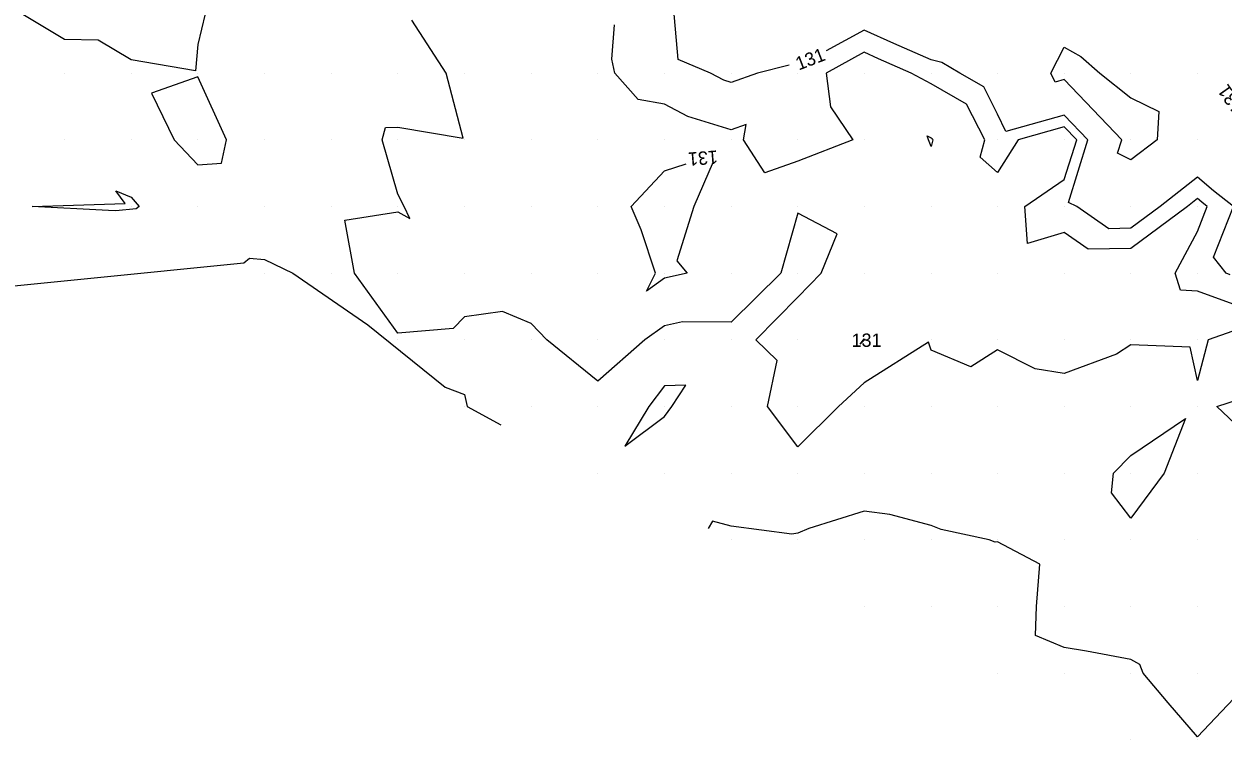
# Model space of a CAD drawing. Extents: x 2354170 to 2357230, y 866100 to 868290.
# Drawn here: x 2356033.9 to 2356213.8, y 866660 to 866767.4 of the extents above; entities that cross this region are included whole.
import ezdxf

# ---------------------------------------------------------------- set-up
doc = ezdxf.new("R2010")
doc.units = 0
for name, color, linetype in [('Default', 7, 'Continuous'), ('DTM Contours Minor', 7, 'Continuous'), ('DTM Contours Minor Text', 7, 'Continuous'), ('Exist DTM QL2 LIDAR Elevation Point', 7, 'Continuous')]:
    doc.layers.add(name, color=color, linetype=linetype)

msp = doc.modelspace()

# ---------------------------------------------------------------- linework, layer by layer
at = {"layer": 'Default'}
for points in [[(2356061.09, 866768.9), (2356059.98, 866764.31), (2356059.64, 866760.35), (2356049.98, 866761.99), (2356045.02, 866764.97), (2356039.98, 866765.03), (2356031.72, 866770.01)], [(2356148.68, 866761.18), (2356143.95, 866760.01), (2356139.98, 866758.61), (2356138.92, 866758.94), (2356136.89, 866760.01), (2356132.03, 866762.06), (2356131.36, 866770.01)], [(2356219.99, 866722.96), (2356211.59, 866720.01), (2356209.99, 866713.92), (2356208.89, 866718.91), (2356199.99, 866719.28), (2356197.81, 866717.84), (2356189.99, 866714.95), (2356185.64, 866715.66), (2356179.99, 866718.51), (2356175.96, 866715.98), (2356169.99, 866718.45), (2356169.63, 866719.65), (2356159.98, 866713.56), (2356156.13, 866710.01), (2356149.98, 866703.97), (2356145.45, 866710.01), (2356146.88, 866716.9), (2356143.71, 866720.01), (2356149.98, 866726.4), (2356153.5, 866730.01), (2356155.91, 866735.93), (2356149.98, 866739), (2356147.44, 866730.01), (2356139.98, 866722.64), (2356132.71, 866722.73), (2356129.98, 866722.13), (2356127.04, 866720.01), (2356119.98, 866713.82), (2356112.33, 866720.01), (2356109.98, 866722.46), (2356105.71, 866724.28), (2356099.98, 866723.45), (2356098.26, 866721.73), (2356089.98, 866721.03), (2356083.48, 866730.01), (2356082.02, 866737.97), (2356089.98, 866739.21), (2356091.79, 866738.21), (2356090.93, 866740.01), (2356089.98, 866741.84), (2356087.61, 866750.01), (2356088.15, 866751.85), (2356089.98, 866751.88), (2356099.76, 866750.23), (2356097.22, 866760.01), (2356092.06, 866767.94)], [(2356214.86, 866729.78), (2356214.26, 866730.01), (2356212.4, 866732.42), (2356215.39, 866740.01), (2356212.36, 866742.38), (2356209.99, 866744.42), (2356204.39, 866740.01), (2356199.99, 866736.74), (2356196.65, 866736.67), (2356191.89, 866740.01), (2356190.61, 866740.63), (2356193.53, 866750.01), (2356189.99, 866753.72), (2356181.23, 866751.25), (2356179.99, 866753.87), (2356177.92, 866757.94), (2356174.29, 866760.01), (2356171.6, 866761.62), (2356169.99, 866762), (2356164.41, 866764.43), (2356159.98, 866766.47), (2356154.24, 866763.33)], [(2356189.99, 866759.03), (2356188.62, 866758.64), (2356187.98, 866760.01), (2356189.99, 866763.9), (2356192.49, 866762.51), (2356195.33, 866760.01), (2356199.99, 866756.31), (2356204.2, 866754.23), (2356203.91, 866750.01), (2356199.99, 866747.01), (2356197.98, 866748), (2356198.6, 866750.01), (2356189.99, 866759.03)], [(2356063.51, 866746.48), (2356064.26, 866750.01), (2356059.98, 866759.43), (2356053.01, 866756.98), (2356056.41, 866750.01), (2356059.98, 866746.23), (2356063.51, 866746.48)], [(2356169.99, 866748.99), (2356169.63, 866750.01), (2356169.39, 866750.6), (2356169.99, 866750.28), (2356170.16, 866750.18), (2356170.25, 866750.01), (2356169.99, 866748.99)], [(2356035.12, 866740.01), (2356049.05, 866740.47), (2356047.64, 866742.35), (2356049.98, 866741.43), (2356051.16, 866740.01), (2356050.7, 866739.65), (2356047.68, 866739.35), (2356046.54, 866739.43), (2356035.12, 866740.01)], [(2355995.46, 866724.43), (2356066.86, 866731.57), (2356067.74, 866732.25), (2356069.98, 866732.06), (2356074.2, 866730.01), (2356085.47, 866722.26), (2356097.1, 866712.89), (2356099.98, 866711.83), (2356100.37, 866710.01), (2356105.44, 866707.28)], [(2356131.1, 866710.01), (2356133.18, 866713.2), (2356129.98, 866713.1), (2356127.65, 866710.01), (2356124.04, 866704.06), (2356129.98, 866708.5), (2356131.1, 866710.01)], [(2356216.53, 866706.55), (2356212.89, 866710.01), (2356219.99, 866712.31)], [(2356197.38, 866700.01), (2356199.99, 866702.68), (2356208.2, 866708.22), (2356204.97, 866700.01), (2356199.99, 866693.26), (2356197.07, 866697.09), (2356197.38, 866700.01)], [(2356219.02, 866670.01), (2356209.99, 866660.48), (2356205.57, 866665.59), (2356201.8, 866670.01), (2356201.33, 866671.35), (2356199.99, 866672.06), (2356193.32, 866673.34), (2356189.99, 866673.89), (2356185.67, 866675.69), (2356185.84, 866680.01), (2356186.33, 866686.35), (2356179.99, 866689.72), (2356179.63, 866689.65), (2356178.7, 866690.01), (2356171.52, 866691.55), (2356169.99, 866692.16), (2356163.81, 866693.84), (2356159.98, 866694.31), (2356151.67, 866691.7), (2356149.98, 866691.04), (2356149.12, 866690.87), (2356139.98, 866692.08), (2356137.18, 866692.81), (2356136.57, 866691.71)]]:
    msp.add_lwpolyline(points, dxfattribs=at)
at = {"layer": 'DTM Contours Minor'}
for points in [[(2356215.33, 866725.35), (2356209.99, 866727.33), (2356207.42, 866727.44), (2356206.61, 866730.01), (2356209.99, 866736.28), (2356211.45, 866740.01), (2356210.63, 866740.65), (2356209.99, 866741.21), (2356208.47, 866740.01), (2356199.99, 866733.73), (2356193.57, 866733.6), (2356189.99, 866736.11), (2356184.46, 866734.48), (2356184.06, 866740.01), (2356189.99, 866744.04), (2356191.85, 866750.01), (2356189.99, 866751.95), (2356183.09, 866750.01), (2356179.99, 866745.09), (2356177.38, 866747.4), (2356178.05, 866750.01), (2356175.33, 866755.35), (2356169.99, 866758.4), (2356167, 866760.01), (2356162.12, 866762.14), (2356159.98, 866763.13), (2356154.28, 866760.01), (2356154.93, 866754.95), (2356158.26, 866750.01), (2356149.98, 866746.81), (2356145.04, 866745.07), (2356141.83, 866750.01), (2356142.26, 866752.28), (2356139.98, 866751.48), (2356133.48, 866753.5), (2356129.98, 866755.33), (2356126.05, 866756.07), (2356122.53, 866760.01), (2356122.08, 866762.1), (2356122.47, 866767.23)], [(2356129.98, 866729.25), (2356127.27, 866727.29), (2356128.65, 866730.01), (2356126.5, 866736.52), (2356124.99, 866740.01), (2356129.98, 866745.36), (2356133.25, 866746.39)], [(2356137.31, 866746.7), (2356134.41, 866740.01), (2356131.85, 866731.87), (2356133.42, 866730.01), (2356129.98, 866729.25)], [(2356159.98, 866719.96), (2356159.35, 866719.38), (2356159.84, 866720.01), (2356159.98, 866720.16), (2356160.06, 866720.01), (2356159.98, 866719.96)]]:
    msp.add_lwpolyline(points, dxfattribs=at)
at = {"layer": 'Exist DTM QL2 LIDAR Elevation Point'}
for p, q in [((2356039.98, 866760.01), (2356039.98, 866760.01)), ((2356049.98, 866760.01), (2356049.98, 866760.01)), ((2356059.98, 866760.01), (2356059.98, 866760.01)), ((2356069.98, 866760.01), (2356069.98, 866760.01)), ((2356079.98, 866760.01), (2356079.98, 866760.01)), ((2356089.98, 866760.01), (2356089.98, 866760.01)), ((2356099.98, 866760.01), (2356099.98, 866760.01)), ((2356109.98, 866760.01), (2356109.98, 866760.01)), ((2356119.98, 866760.01), (2356119.98, 866760.01)), ((2356129.98, 866760.01), (2356129.98, 866760.01)), ((2356139.98, 866760.01), (2356139.98, 866760.01)), ((2356149.98, 866760.01), (2356149.98, 866760.01)), ((2356159.98, 866760.01), (2356159.98, 866760.01)), ((2356169.99, 866760.01), (2356169.99, 866760.01)), ((2356179.99, 866760.01), (2356179.99, 866760.01)), ((2356189.99, 866760.01), (2356189.99, 866760.01)), ((2356199.99, 866760.01), (2356199.99, 866760.01)), ((2356209.99, 866760.01), (2356209.99, 866760.01)), ((2356039.98, 866750.01), (2356039.98, 866750.01)), ((2356049.98, 866750.01), (2356049.98, 866750.01)), ((2356059.98, 866750.01), (2356059.98, 866750.01)), ((2356069.98, 866750.01), (2356069.98, 866750.01)), ((2356079.98, 866750.01), (2356079.98, 866750.01)), ((2356089.98, 866750.01), (2356089.98, 866750.01)), ((2356099.98, 866750.01), (2356099.98, 866750.01)), ((2356109.98, 866750.01), (2356109.98, 866750.01)), ((2356119.98, 866750.01), (2356119.98, 866750.01)), ((2356129.98, 866750.01), (2356129.98, 866750.01)), ((2356139.98, 866750.01), (2356139.98, 866750.01)), ((2356149.98, 866750.01), (2356149.98, 866750.01)), ((2356159.98, 866750.01), (2356159.98, 866750.01)), ((2356169.99, 866750.01), (2356169.99, 866750.01)), ((2356179.99, 866750.01), (2356179.99, 866750.01)), ((2356189.99, 866750.01), (2356189.99, 866750.01)), ((2356199.99, 866750.01), (2356199.99, 866750.01)), ((2356209.99, 866750.01), (2356209.99, 866750.01)), ((2356049.98, 866740.01), (2356049.98, 866740.01)), ((2356059.98, 866740.01), (2356059.98, 866740.01)), ((2356069.98, 866740.01), (2356069.98, 866740.01)), ((2356079.98, 866740.01), (2356079.98, 866740.01)), ((2356089.98, 866740.01), (2356089.98, 866740.01)), ((2356099.98, 866740.01), (2356099.98, 866740.01)), ((2356109.98, 866740.01), (2356109.98, 866740.01)), ((2356119.98, 866740.01), (2356119.98, 866740.01)), ((2356129.98, 866740.01), (2356129.98, 866740.01)), ((2356139.98, 866740.01), (2356139.98, 866740.01)), ((2356149.98, 866740.01), (2356149.98, 866740.01)), ((2356159.98, 866740.01), (2356159.98, 866740.01)), ((2356169.99, 866740.01), (2356169.99, 866740.01)), ((2356179.99, 866740.01), (2356179.99, 866740.01)), ((2356189.99, 866740.01), (2356189.99, 866740.01)), ((2356199.99, 866740.01), (2356199.99, 866740.01)), ((2356209.99, 866740.01), (2356209.99, 866740.01)), ((2356069.98, 866730.01), (2356069.98, 866730.01)), ((2356079.98, 866730.01), (2356079.98, 866730.01)), ((2356089.98, 866730.01), (2356089.98, 866730.01)), ((2356099.98, 866730.01), (2356099.98, 866730.01)), ((2356109.98, 866730.01), (2356109.98, 866730.01)), ((2356119.98, 866730.01), (2356119.98, 866730.01)), ((2356129.98, 866730.01), (2356129.98, 866730.01)), ((2356139.98, 866730.01), (2356139.98, 866730.01)), ((2356149.98, 866730.01), (2356149.98, 866730.01)), ((2356159.98, 866730.01), (2356159.98, 866730.01)), ((2356169.99, 866730.01), (2356169.99, 866730.01)), ((2356179.99, 866730.01), (2356179.99, 866730.01)), ((2356189.99, 866730.01), (2356189.99, 866730.01)), ((2356199.99, 866730.01), (2356199.99, 866730.01)), ((2356209.99, 866730.01), (2356209.99, 866730.01)), ((2356089.98, 866720.01), (2356089.98, 866720.01)), ((2356099.98, 866720.01), (2356099.98, 866720.01)), ((2356109.98, 866720.01), (2356109.98, 866720.01)), ((2356119.98, 866720.01), (2356119.98, 866720.01)), ((2356129.98, 866720.01), (2356129.98, 866720.01)), ((2356139.98, 866720.01), (2356139.98, 866720.01)), ((2356149.98, 866720.01), (2356149.98, 866720.01)), ((2356159.98, 866720.01), (2356159.98, 866720.01)), ((2356169.99, 866720.01), (2356169.99, 866720.01)), ((2356179.99, 866720.01), (2356179.99, 866720.01)), ((2356189.99, 866720.01), (2356189.99, 866720.01)), ((2356199.99, 866720.01), (2356199.99, 866720.01)), ((2356209.99, 866720.01), (2356209.99, 866720.01)), ((2356099.98, 866710.01), (2356099.98, 866710.01)), ((2356109.98, 866710.01), (2356109.98, 866710.01)), ((2356119.98, 866710.01), (2356119.98, 866710.01)), ((2356129.98, 866710.01), (2356129.98, 866710.01)), ((2356139.98, 866710.01), (2356139.98, 866710.01)), ((2356149.98, 866710.01), (2356149.98, 866710.01)), ((2356159.98, 866710.01), (2356159.98, 866710.01)), ((2356169.99, 866710.01), (2356169.99, 866710.01)), ((2356179.99, 866710.01), (2356179.99, 866710.01)), ((2356189.99, 866710.01), (2356189.99, 866710.01)), ((2356199.99, 866710.01), (2356199.99, 866710.01)), ((2356209.99, 866710.01), (2356209.99, 866710.01)), ((2356119.98, 866700.01), (2356119.98, 866700.01)), ((2356129.98, 866700.01), (2356129.98, 866700.01)), ((2356139.98, 866700.01), (2356139.98, 866700.01)), ((2356149.98, 866700.01), (2356149.98, 866700.01)), ((2356159.98, 866700.01), (2356159.98, 866700.01)), ((2356169.99, 866700.01), (2356169.99, 866700.01)), ((2356179.99, 866700.01), (2356179.99, 866700.01)), ((2356189.99, 866700.01), (2356189.99, 866700.01)), ((2356199.99, 866700.01), (2356199.99, 866700.01)), ((2356209.99, 866700.01), (2356209.99, 866700.01)), ((2356139.98, 866690.01), (2356139.98, 866690.01)), ((2356149.98, 866690.01), (2356149.98, 866690.01)), ((2356159.98, 866690.01), (2356159.98, 866690.01)), ((2356169.99, 866690.01), (2356169.99, 866690.01)), ((2356179.99, 866690.01), (2356179.99, 866690.01)), ((2356189.99, 866690.01), (2356189.99, 866690.01)), ((2356199.99, 866690.01), (2356199.99, 866690.01)), ((2356209.99, 866690.01), (2356209.99, 866690.01)), ((2356159.98, 866680.01), (2356159.98, 866680.01)), ((2356169.99, 866680.01), (2356169.99, 866680.01)), ((2356179.99, 866680.01), (2356179.99, 866680.01)), ((2356189.99, 866680.01), (2356189.99, 866680.01)), ((2356199.99, 866680.01), (2356199.99, 866680.01)), ((2356209.99, 866680.01), (2356209.99, 866680.01)), ((2356179.99, 866670.01), (2356179.99, 866670.01)), ((2356189.99, 866670.01), (2356189.99, 866670.01)), ((2356199.99, 866670.01), (2356199.99, 866670.01)), ((2356209.99, 866670.01), (2356209.99, 866670.01)), ((2356199.99, 866660.01), (2356199.99, 866660.01)), ((2356209.99, 866660.01), (2356209.99, 866660.01))]:
    msp.add_line(p, q, dxfattribs=at)

# ---------------------------------------------------------------- texts
at = {"layer": 'Default'}
for rotation, p in [(21.1096, (2356150.14, 866760.39)), (125.1778, (2356217.07, 866754.87))]:
    msp.add_text('131', height=2, rotation=rotation, dxfattribs=at).set_placement(p)
at = {"layer": 'DTM Contours Minor Text'}
msp.add_text('131', height=2, rotation=184.3811, dxfattribs=at).set_placement((2356137.93, 866748.43))
msp.add_text('131', height=2, dxfattribs=at).set_placement((2356158.08, 866718.96))

doc.saveas('drawing.dxf')
